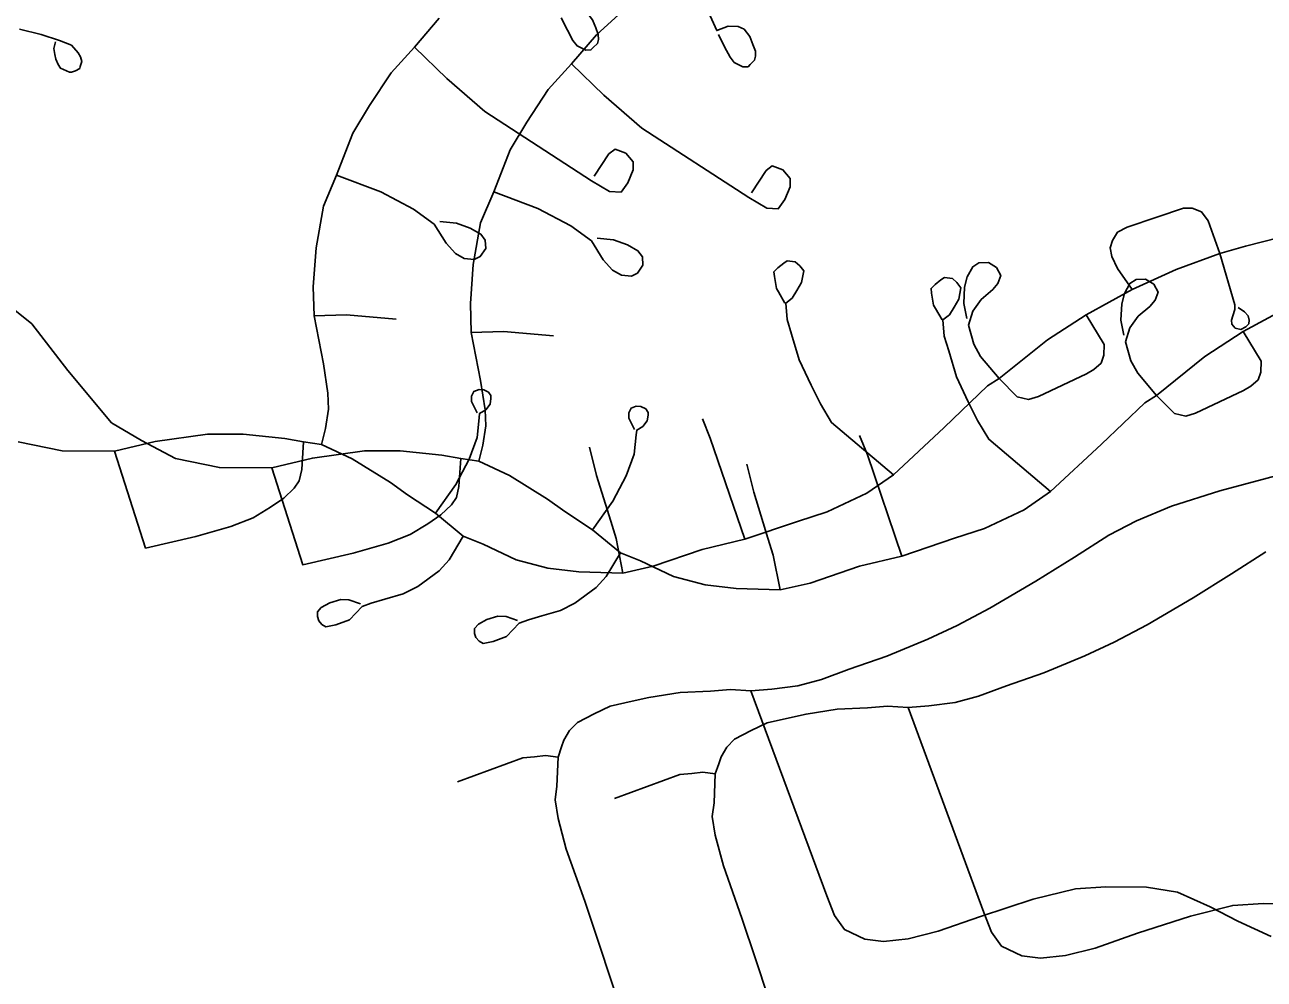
# Model space of a CAD drawing. Extents: x -38.2 to 41.9, y -4 to 24.9.
# Drawn here: x 3.612 to 4.294, y 15.94 to 16.465 of the extents above; entities that cross this region are included whole.
import ezdxf

# ---------------------------------------------------------------- set-up
doc = ezdxf.new("R2010")
doc.units = 0
doc.layers.add('GM_X_City_Street', color=7, linetype='Continuous')
doc.layers.add('GM_X_Interstate_Location', color=7, linetype='Continuous')

msp = doc.modelspace()

# ---------------------------------------------------------------- linework, layer by layer
at = {"layer": 'GM_X_City_Street'}
for points in [[(3.9069, 16.4692), (3.91027, 16.46246), (3.91325, 16.45672), (3.91562, 16.45375), (3.92038, 16.45137), (3.92315, 16.45153), (3.92442, 16.45281), (3.92677, 16.45519), (3.9273, 16.45732), (3.92726, 16.46011), (3.92588, 16.4638), (3.92414, 16.46812), (3.92097, 16.47216), (3.9178, 16.47357), (3.91225, 16.47377), (3.90591, 16.47139), (3.89224, 16.50191)], [(3.77502, 16.23437), (3.77718, 16.24321), (3.77885, 16.25389), (3.77852, 16.26274), (3.77597, 16.27882), (3.77085, 16.30528), (3.77044, 16.32127), (3.77192, 16.34268), (3.77597, 16.36555), (3.78327, 16.38265), (3.7922, 16.40578), (3.80143, 16.42091), (3.81324, 16.439), (3.82606, 16.45315), (3.83973, 16.46901)], [(3.82606, 16.45315), (3.84389, 16.43591), (3.86477, 16.41766), (3.92354, 16.37958), (3.9335, 16.37368), (3.93977, 16.37331), (3.94346, 16.37847), (3.94641, 16.38549), (3.94641, 16.38991), (3.94235, 16.39471), (3.93645, 16.39693), (3.93313, 16.39434), (3.92501, 16.38216)], [(3.78327, 16.38265), (3.80753, 16.37343), (3.82563, 16.36391), (3.837, 16.35562), (3.8435, 16.3452), (3.84859, 16.33952), (3.85352, 16.33678), (3.85899, 16.33623), (3.86228, 16.33788), (3.86529, 16.34226), (3.86502, 16.34692), (3.86255, 16.35021), (3.85681, 16.35349), (3.84914, 16.35623), (3.84006, 16.35716)], [(4.22104, 16.31964), (4.21296, 16.33128), (4.20987, 16.33794), (4.20892, 16.34269), (4.21011, 16.34674), (4.21296, 16.35125), (4.21819, 16.3541), (4.23459, 16.35957), (4.24933, 16.36456), (4.25408, 16.36456), (4.25907, 16.36242), (4.26288, 16.35743), (4.2693, 16.3396)], [(3.60806, 16.23587), (3.63233, 16.23089), (3.66111, 16.23079), (3.68346, 16.23612), (3.71215, 16.24013), (3.73182, 16.24013), (3.75469, 16.23769), (3.76505, 16.23587), (3.77502, 16.23437), (3.79186, 16.22662), (3.81288, 16.21357), (3.82235, 16.20666), (3.83766, 16.19673), (3.85297, 16.18399), (3.86392, 16.17957), (3.88208, 16.17101), (3.8995, 16.1664), (3.91659, 16.16443), (3.9408, 16.16371), (3.95736, 16.16739), (3.98443, 16.17663), (4.00783, 16.18225), (4.03683, 16.19199), (4.05323, 16.19746), (4.0751, 16.20768), (4.0896, 16.21767), (4.11765, 16.24381), (4.14142, 16.26663), (4.14783, 16.27067), (4.17445, 16.29207), (4.19561, 16.30585), (4.22104, 16.31964), (4.24529, 16.33081), (4.2693, 16.3396), (4.28332, 16.34365), (4.3021, 16.3484)], [(4.0896, 16.21767), (4.05563, 16.24647), (4.04949, 16.25679), (4.04435, 16.26701), (4.03786, 16.28094), (4.03362, 16.29523), (4.03115, 16.30322), (4.03035, 16.31226), (4.03401, 16.31504), (4.03653, 16.31917), (4.03912, 16.32356), (4.04032, 16.32992), (4.03809, 16.33271), (4.03562, 16.33493), (4.03122, 16.33556), (4.0293, 16.33416), (4.02609, 16.33169), (4.02392, 16.32951), (4.02414, 16.32692), (4.02529, 16.32026), (4.02636, 16.31837), (4.02997, 16.31226)], [(4.14783, 16.27067), (4.13761, 16.28279), (4.13381, 16.28969), (4.13096, 16.30015), (4.13333, 16.30775), (4.13785, 16.31417), (4.14427, 16.31964), (4.14712, 16.32297), (4.14878, 16.32748), (4.14641, 16.33176), (4.14189, 16.33461), (4.13666, 16.33437), (4.13333, 16.33224), (4.13024, 16.32677), (4.12882, 16.32106), (4.12834, 16.31203), (4.13001, 16.30371)], [(4.27926, 16.30989), (4.28276, 16.30735), (4.28483, 16.3052), (4.28547, 16.30281), (4.28515, 16.30082), (4.28356, 16.29923), (4.28085, 16.2978), (4.27775, 16.29852), (4.27592, 16.30059), (4.27568, 16.30281), (4.27632, 16.30528), (4.27759, 16.30878), (4.27759, 16.31125), (4.2693, 16.3396)], [(3.77085, 16.30528), (3.78869, 16.30578), (3.81604, 16.30344)], [(4.14783, 16.27067), (4.15782, 16.26069), (4.164, 16.25926), (4.16946, 16.26093), (4.19585, 16.27329), (4.19989, 16.27566), (4.20393, 16.27923), (4.20536, 16.28351), (4.20559, 16.28945), (4.19561, 16.30585)], [(3.83766, 16.19673), (3.84885, 16.21245), (3.85617, 16.2263), (3.86052, 16.23829), (3.86161, 16.24902), (3.86192, 16.25151), (3.86534, 16.25353), (3.86767, 16.25665), (3.86814, 16.25976), (3.86814, 16.26131), (3.8669, 16.26318), (3.86425, 16.26458), (3.86161, 16.26474), (3.85881, 16.26365), (3.85756, 16.261), (3.85756, 16.25804), (3.86068, 16.25182)], [(4.00783, 16.18225), (3.98881, 16.23787), (3.98454, 16.24857)], [(3.66111, 16.23079), (3.67813, 16.1774), (3.70581, 16.18373), (3.72511, 16.18935), (3.73727, 16.19411), (3.74697, 16.19987), (3.7542, 16.20497), (3.75995, 16.21039), (3.76274, 16.2145), (3.76406, 16.22058), (3.76505, 16.23587)], [(3.9408, 16.16371), (3.937, 16.18272), (3.93409, 16.19215), (3.92631, 16.21736), (3.9225, 16.23288)], [(3.84977, 16.04884), (3.88571, 16.06203), (3.89217, 16.06263), (3.89825, 16.06325), (3.90509, 16.06236), (3.90708, 16.06797), (3.90831, 16.07173), (3.91146, 16.07697), (3.91574, 16.08143), (3.92495, 16.08614), (3.93377, 16.09049), (3.94596, 16.09323), (3.95511, 16.09529), (3.97221, 16.09792), (3.9889, 16.09866), (3.99991, 16.09953), (4.01122, 16.09889), (4.02265, 16.09975), (4.0371, 16.10168), (4.05007, 16.10517), (4.06536, 16.11088), (4.08599, 16.11798), (4.10857, 16.1273), (4.12467, 16.1349), (4.14271, 16.14433), (4.16808, 16.15928), (4.18925, 16.17244), (4.2081, 16.18452), (4.22346, 16.19251), (4.24259, 16.2004), (4.26932, 16.20887), (4.30823, 16.21933)], [(3.7964, 16.14678), (3.79, 16.14903), (3.7855, 16.14921), (3.77945, 16.1473), (3.77478, 16.14471), (3.7727, 16.14228), (3.7727, 16.13969), (3.77339, 16.13744), (3.77513, 16.13536), (3.77738, 16.13415), (3.78291, 16.13519), (3.79035, 16.13796), (3.79727, 16.14523), (3.80228, 16.14713), (3.80973, 16.14938), (3.81993, 16.15232), (3.82788, 16.1563), (3.83964, 16.16495), (3.84518, 16.17101), (3.85297, 16.18399)], [(4.01122, 16.09889), (4.05292, 15.98598), (4.05719, 15.97524), (4.06266, 15.9675), (4.07389, 15.96227), (4.08409, 15.96086), (4.09777, 15.9624), (4.11418, 15.96653), (4.13752, 15.97465), (4.16658, 15.98414), (4.18985, 15.98999), (4.20656, 15.99107), (4.22892, 15.99086), (4.2459, 15.98813), (4.26388, 15.98007), (4.27921, 15.97207), (4.29755, 15.96361)], [(3.90509, 16.06236), (3.90444, 16.04646), (3.90348, 16.03889), (3.90511, 16.0286), (3.90958, 16.01178), (3.91981, 15.98303), (3.92753, 15.96004), (3.9405, 15.92058), (3.95565, 15.87766), (3.9733, 15.82859), (3.97832, 15.81821), (3.98861, 15.80578), (4.00864, 15.78969), (4.02098, 15.78329), (4.03073, 15.77961), (4.0406, 15.77974), (4.05276, 15.78093), (4.06957, 15.78619), (4.1353, 15.80611), (4.19451, 15.82354), (4.21203, 15.82688), (4.23225, 15.83166), (4.26607, 15.83495), (4.29676, 15.83453)]]:
    msp.add_lwpolyline(points, dxfattribs=at)
at = {"layer": 'GM_X_Interstate_Location'}
for points in [[(3.99338, 16.46002), (3.99675, 16.45327), (3.99972, 16.44753), (4.0021, 16.44456), (4.00686, 16.44218), (4.00963, 16.44234), (4.0109, 16.44362), (4.01325, 16.446), (4.01378, 16.44813), (4.01374, 16.45092), (4.01236, 16.45461), (4.01062, 16.45893), (4.00745, 16.46297), (4.00428, 16.46438), (3.99873, 16.46458), (3.99239, 16.4622), (3.97871, 16.49272)], [(3.86149, 16.22518), (3.86366, 16.23402), (3.86533, 16.2447), (3.865, 16.25355), (3.86245, 16.26963), (3.85732, 16.29609), (3.85692, 16.31208), (3.85839, 16.33349), (3.86245, 16.35636), (3.86975, 16.37346), (3.87868, 16.39659), (3.88791, 16.41172), (3.89971, 16.42981), (3.91253, 16.44396), (3.9262, 16.45982), (3.93849, 16.47112)], [(3.60873, 16.4629), (3.62077, 16.46008), (3.63071, 16.4568), (3.63731, 16.45414), (3.64103, 16.44999), (3.64229, 16.4477), (3.64315, 16.44525), (3.64217, 16.44236), (3.64198, 16.4414), (3.63963, 16.43999), (3.63739, 16.43937), (3.63635, 16.43937), (3.6313, 16.4415), (3.63003, 16.4436), (3.6288, 16.44649), (3.62824, 16.44909), (3.62773, 16.45234), (3.62856, 16.45603)], [(3.91253, 16.44396), (3.93037, 16.42672), (3.95124, 16.40847), (4.01001, 16.37039), (4.01997, 16.36449), (4.02625, 16.36412), (4.02993, 16.36928), (4.03289, 16.3763), (4.03289, 16.38072), (4.02883, 16.38552), (4.02293, 16.38774), (4.01961, 16.38515), (4.01149, 16.37297)], [(3.86975, 16.37346), (3.894, 16.36424), (3.91211, 16.35472), (3.92348, 16.34643), (3.92998, 16.33601), (3.93506, 16.33033), (3.94, 16.3276), (3.94547, 16.32704), (3.94876, 16.32869), (3.95177, 16.33307), (3.95149, 16.33773), (3.94903, 16.34102), (3.94328, 16.3443), (3.93562, 16.34704), (3.92654, 16.34797)], [(4.17607, 16.20848), (4.14211, 16.23728), (4.13596, 16.2476), (4.13083, 16.25782), (4.12434, 16.27175), (4.1201, 16.28604), (4.11763, 16.29403), (4.11683, 16.30307), (4.12049, 16.30585), (4.123, 16.30998), (4.12559, 16.31437), (4.1268, 16.32073), (4.12457, 16.32353), (4.1221, 16.32574), (4.1177, 16.32637), (4.11578, 16.32497), (4.11257, 16.3225), (4.1104, 16.32033), (4.11061, 16.31773), (4.11176, 16.31107), (4.11284, 16.30918), (4.11645, 16.30307)], [(4.23431, 16.26148), (4.22409, 16.27361), (4.22029, 16.2805), (4.21743, 16.29096), (4.21981, 16.29856), (4.22433, 16.30498), (4.23075, 16.31045), (4.2336, 16.31378), (4.23526, 16.31829), (4.23288, 16.32257), (4.22837, 16.32542), (4.22314, 16.32519), (4.21981, 16.32305), (4.21672, 16.31758), (4.21529, 16.31187), (4.21482, 16.30284), (4.21648, 16.29452)], [(3.59571, 16.31665), (3.61552, 16.30075), (3.63543, 16.27523), (3.65945, 16.24639), (3.67588, 16.23664), (3.69454, 16.22668), (3.71881, 16.2217), (3.74759, 16.2216), (3.76993, 16.22693), (3.79862, 16.23094), (3.8183, 16.23094), (3.84117, 16.2285), (3.85153, 16.22668), (3.86149, 16.22518), (3.87833, 16.21743), (3.89935, 16.20438), (3.90883, 16.19747), (3.92413, 16.18754), (3.93944, 16.1748), (3.95039, 16.17038), (3.96856, 16.16182), (3.98598, 16.15722), (4.00307, 16.15524), (4.02728, 16.15452), (4.04383, 16.1582), (4.07091, 16.16744), (4.09431, 16.17306), (4.12331, 16.18281), (4.13971, 16.18827), (4.16158, 16.19849), (4.17607, 16.20848), (4.20412, 16.23462), (4.22789, 16.25744), (4.23431, 16.26148), (4.26093, 16.28288), (4.28209, 16.29666), (4.30752, 16.31045)], [(3.85732, 16.29609), (3.87517, 16.29659), (3.90252, 16.29425)], [(4.23431, 16.26148), (4.24429, 16.2515), (4.25047, 16.25007), (4.25594, 16.25174), (4.28232, 16.2641), (4.28637, 16.26647), (4.29041, 16.27004), (4.29183, 16.27432), (4.29207, 16.28026), (4.28209, 16.29666)], [(3.92413, 16.18754), (3.93533, 16.20326), (3.94264, 16.21711), (3.947, 16.2291), (3.94809, 16.23983), (3.9484, 16.24232), (3.95182, 16.24434), (3.95415, 16.24746), (3.95462, 16.25057), (3.95462, 16.25212), (3.95338, 16.25399), (3.95073, 16.25539), (3.94809, 16.25555), (3.94529, 16.25446), (3.94404, 16.25181), (3.94404, 16.24886), (3.94716, 16.24264)], [(4.09431, 16.17306), (4.07529, 16.22868), (4.07101, 16.23938)], [(3.74759, 16.2216), (3.7646, 16.16821), (3.79229, 16.17455), (3.81158, 16.18016), (3.82375, 16.18492), (3.83344, 16.19068), (3.84068, 16.19578), (3.84643, 16.2012), (3.84922, 16.20531), (3.85054, 16.21139), (3.85153, 16.22668)], [(4.02728, 16.15452), (4.02347, 16.17354), (4.02057, 16.18296), (4.01279, 16.20817), (4.00897, 16.22369)], [(3.88288, 16.13759), (3.87648, 16.13984), (3.87198, 16.14002), (3.86593, 16.13811), (3.86126, 16.13552), (3.85918, 16.13309), (3.85918, 16.1305), (3.85987, 16.12825), (3.86161, 16.12617), (3.86385, 16.12496), (3.86938, 16.126), (3.87683, 16.12877), (3.88374, 16.13604), (3.88876, 16.13794), (3.8962, 16.14019), (3.90641, 16.14314), (3.91436, 16.14711), (3.92612, 16.15576), (3.93166, 16.16182), (3.93944, 16.1748)], [(3.93625, 16.03965), (3.97219, 16.05284), (3.97865, 16.05344), (3.98472, 16.05406), (3.99157, 16.05317), (3.99355, 16.05878), (3.99478, 16.06254), (3.99794, 16.06778), (4.00222, 16.07224), (4.01143, 16.07695), (4.02025, 16.0813), (4.03244, 16.08404), (4.04159, 16.0861), (4.05869, 16.08873), (4.07538, 16.08947), (4.08639, 16.09034), (4.0977, 16.0897), (4.10913, 16.09056), (4.12357, 16.09249), (4.13654, 16.09598), (4.15183, 16.10169), (4.17247, 16.10879), (4.19505, 16.11811), (4.21115, 16.12571), (4.22919, 16.13514), (4.25456, 16.15009), (4.27572, 16.16326), (4.29458, 16.17533)], [(4.0977, 16.0897), (4.1394, 15.97679), (4.14366, 15.96605), (4.14914, 15.95832), (4.16037, 15.95308), (4.17057, 15.95167), (4.18425, 15.95321), (4.20066, 15.95734), (4.224, 15.96546), (4.25306, 15.97495), (4.27633, 15.9808), (4.29304, 15.98188), (4.3154, 15.98167)], [(3.99157, 16.05317), (3.99092, 16.03727), (3.98996, 16.0297), (3.99158, 16.01941), (3.99606, 16.00259), (4.00629, 15.97384), (4.01401, 15.95085), (4.02698, 15.9114), (4.04213, 15.86847), (4.05977, 15.8194), (4.0648, 15.80902), (4.07508, 15.79659), (4.09512, 15.7805), (4.10746, 15.7741), (4.11721, 15.77043), (4.12707, 15.77055), (4.13923, 15.77174), (4.15605, 15.777), (4.22178, 15.79692), (4.28099, 15.81435), (4.29851, 15.81769)]]:
    msp.add_lwpolyline(points, dxfattribs=at)

doc.saveas('drawing.dxf')
